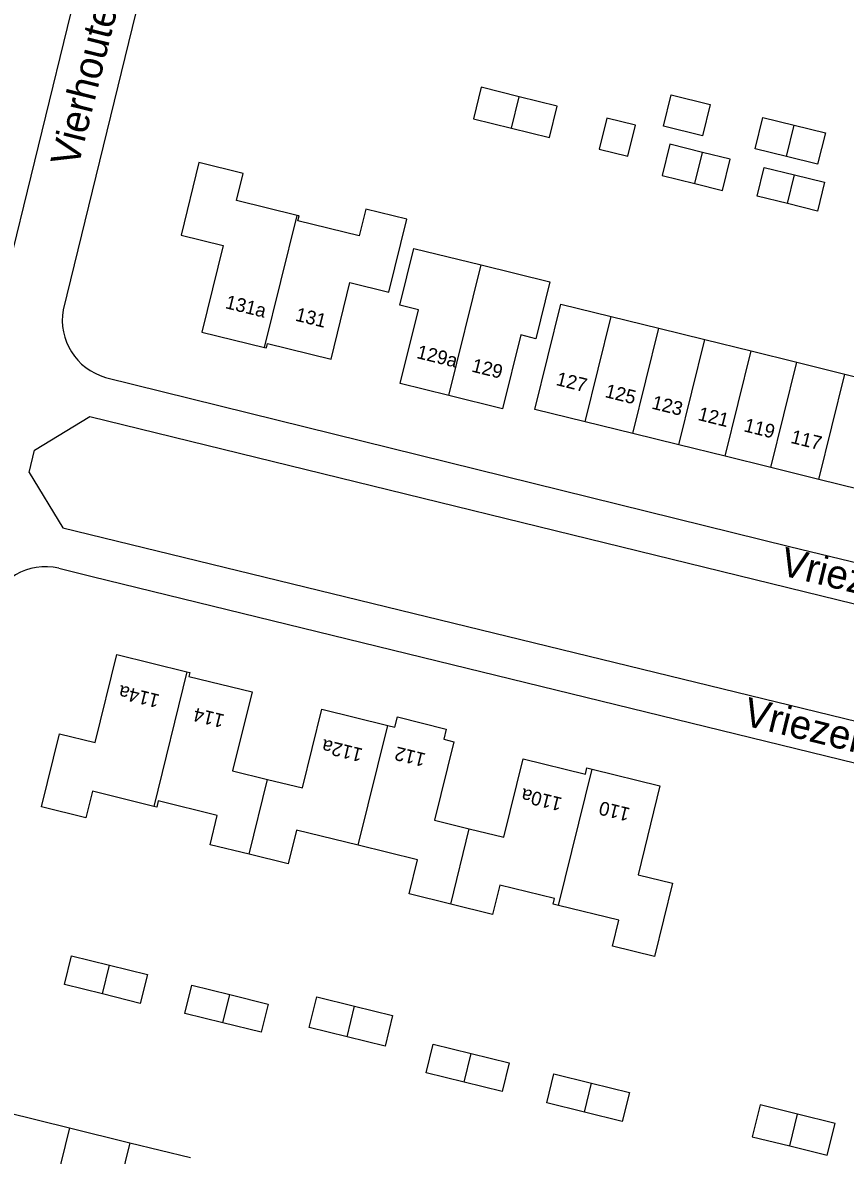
# Model space of a CAD drawing. Extents: x 125000 to 129004, y 397500 to 399008.
# Drawn here: x 126266.4 to 126338.2, y 398005.2 to 398104 of the extents above; entities that cross this region are included whole.
import ezdxf

# ---------------------------------------------------------------- set-up
doc = ezdxf.new("R2010")
doc.units = 0
for name, color, linetype in [('gg-anno-openbare ruimte label', 7, 'Continuous'), ('gg-knt-plantopografie kant verharding', 7, 'Continuous'), ('gt-anno-plantopografie huisnummer', 7, 'Continuous'), ('gt-bbg-plantopografie pand', 7, 'Continuous'), ('gt-bbg-plantopografie tussenscheiding', 7, 'Continuous')]:
    doc.layers.add(name, color=color, linetype=linetype)

msp = doc.modelspace()

# ---------------------------------------------------------------- linework, layer by layer
at = {"layer": 'gg-knt-plantopografie kant verharding'}
for p, q in [((126277.226, 398131.75), (126264.632, 398080.268)), ((126282.568, 398130.443), (126269.974, 398078.961)), ((126273.678, 398073.062), (126333.357, 398058.308)), ((126267.488, 398066.706), (126272.318, 398069.637)), ((126272.318, 398069.637), (126410.082, 398035.865)), ((126267.014, 398064.768), (126267.488, 398066.706)), ((126267.014, 398064.768), (126269.955, 398059.92)), ((126269.955, 398059.92), (126406.783, 398026.576)), ((126333.357, 398058.308), (126363.882, 398050.841)), ((126269.603, 398056.403), (126272.517, 398055.69)), ((126272.517, 398055.69), (126341.244, 398038.878))]:
    msp.add_line(p, q, dxfattribs=at)
for centre, radius, start, end in [((126275.098, 398078.066), 5.201, 170.09045, 254.15922), ((126268.415, 398051.546), 5, 76.25011, 166.24717)]:
    msp.add_arc(centre, radius, start, end, dxfattribs=at)
at = {"layer": 'gt-bbg-plantopografie pand'}
for p, q in [((126317.798, 398078.372), (126321.945, 398077.349)), ((126321.945, 398077.349), (126325.957, 398076.36)), ((126325.957, 398076.36), (126330.003, 398075.363)), ((126330.003, 398075.363), (126333.981, 398074.382)), ((126333.981, 398074.382), (126338.183, 398073.346)), ((126319.679, 398068.159), (126315.532, 398069.181)), ((126323.691, 398067.17), (126319.679, 398068.159)), ((126327.737, 398066.172), (126323.691, 398067.17)), ((126331.715, 398065.192), (126327.737, 398066.172)), ((126335.917, 398064.156), (126331.715, 398065.192)), ((126270.711, 398022.6), (126274.022, 398021.784)), ((126281.192, 398020.028), (126284.531, 398019.205)), ((126292.1, 398019.006), (126295.41, 398018.19)), ((126302.258, 398014.887), (126305.576, 398014.069)), ((126312.795, 398012.297), (126316.09, 398011.485)), ((126334.062, 398008.774), (126330.796, 398009.579)), ((126264.999, 398008.938), (126270.529, 398007.575)), ((126270.529, 398007.575), (126275.785, 398006.279)), ((126275.785, 398006.279), (126281.075, 398004.975))]:
    msp.add_line(p, q, dxfattribs=at)
for points in [[(126309.768, 398097.552), (126306.458, 398098.378), (126305.781, 398095.633), (126309.093, 398094.817)], [(126309.093, 398094.817), (126312.406, 398094), (126313.078, 398096.726), (126309.768, 398097.552)], [(126322.36, 398094.992), (126323.032, 398097.717), (126326.44, 398096.877), (126325.766, 398094.143), (126322.36, 398094.992)], [(126317.412, 398095.693), (126316.743, 398092.979), (126319.256, 398092.359), (126319.926, 398095.073), (126317.412, 398095.693)], [(126333.08, 398092.332), (126330.346, 398092.998), (126331.024, 398095.747), (126333.755, 398095.074)], [(126333.755, 398095.074), (126336.487, 398094.4), (126335.813, 398091.667), (126333.08, 398092.332)], [(126325.76, 398092.694), (126322.907, 398093.398), (126322.237, 398090.683), (126325.091, 398089.98)], [(126325.091, 398089.98), (126327.521, 398089.381), (126328.19, 398092.095), (126325.76, 398092.694)], [(126290.387, 398087.187), (126285.114, 398088.487), (126285.696, 398090.847), (126281.828, 398091.801), (126280.266, 398085.465), (126283.944, 398084.558), (126282.086, 398077.019), (126287.548, 398075.672)], [(126333.167, 398088.224), (126330.538, 398088.872), (126331.156, 398091.379), (126333.785, 398090.731)], [(126333.785, 398090.731), (126336.413, 398090.083), (126335.795, 398087.576), (126333.167, 398088.224)], [(126287.548, 398075.672), (126287.72, 398075.63), (126287.818, 398076.025), (126293.353, 398074.66), (126295, 398081.337), (126298.386, 398080.502), (126299.955, 398086.867), (126296.384, 398087.747), (126295.808, 398085.412), (126290.457, 398086.731), (126290.559, 398087.144), (126290.387, 398087.187)], [(126303.627, 398071.471), (126299.396, 398072.514), (126300.985, 398078.961), (126299.368, 398079.359), (126300.589, 398084.314), (126306.438, 398082.872)], [(126306.438, 398082.872), (126312.441, 398081.392), (126311.219, 398076.438), (126309.905, 398076.762), (126308.316, 398070.315), (126303.627, 398071.471)], [(126315.532, 398069.181), (126311.143, 398070.263), (126313.409, 398079.453), (126317.798, 398078.372)], [(126338.183, 398073.346), (126343.498, 398072.036), (126341.232, 398062.845), (126335.917, 398064.156)], [(126277.877, 398035.626), (126272.53, 398036.944), (126271.961, 398034.637), (126268.078, 398035.594), (126269.65, 398041.97), (126272.757, 398041.204), (126274.649, 398048.876), (126280.771, 398047.367)], [(126280.771, 398047.367), (126281.033, 398047.302), (126280.952, 398046.974), (126286.459, 398045.616), (126284.763, 398038.737), (126287.813, 398037.985)], [(126287.813, 398037.985), (126290.862, 398037.233), (126292.558, 398044.112), (126298.311, 398042.694)], [(126298.311, 398042.694), (126298.922, 398042.544), (126299.14, 398043.428), (126303.408, 398042.375), (126303.19, 398041.491), (126304.074, 398041.273), (126302.386, 398034.423), (126305.41, 398033.677)], [(126305.41, 398033.677), (126308.434, 398032.932), (126310.123, 398039.782), (126315.542, 398038.446), (126315.673, 398038.98), (126316.142, 398038.864)], [(126316.142, 398038.864), (126322.053, 398037.407), (126320.145, 398029.667), (126323.138, 398028.93), (126321.562, 398022.536), (126317.918, 398023.435), (126318.473, 398025.686), (126313.213, 398026.983)], [(126286.198, 398031.444), (126282.793, 398032.284), (126283.423, 398034.839), (126278.274, 398036.108), (126278.139, 398035.561), (126277.877, 398035.626)], [(126295.731, 398032.232), (126290.333, 398033.562), (126289.604, 398030.604), (126286.198, 398031.444)], [(126303.803, 398027.104), (126300.155, 398028.003), (126300.884, 398030.961), (126295.731, 398032.232)], [(126313.213, 398026.983), (126312.744, 398027.099), (126312.863, 398027.581), (126308.082, 398028.76), (126307.452, 398026.204), (126303.803, 398027.104)], [(126273.399, 398019.256), (126270.088, 398020.073), (126270.711, 398022.6)], [(126274.022, 398021.784), (126277.334, 398020.967), (126276.711, 398018.44), (126273.399, 398019.256)], [(126283.923, 398016.739), (126280.584, 398017.562), (126281.192, 398020.028)], [(126284.531, 398019.205), (126287.869, 398018.382), (126287.261, 398015.916), (126283.923, 398016.739)], [(126294.752, 398015.519), (126291.441, 398016.335), (126292.1, 398019.006)], [(126295.41, 398018.19), (126298.721, 398017.374), (126298.062, 398014.703), (126294.752, 398015.519)], [(126304.957, 398011.557), (126301.639, 398012.375), (126302.258, 398014.887)], [(126305.576, 398014.069), (126308.894, 398013.251), (126308.275, 398010.739), (126304.957, 398011.557)], [(126315.466, 398008.954), (126312.171, 398009.766), (126312.795, 398012.297)], [(126316.09, 398011.485), (126319.384, 398010.673), (126318.761, 398008.142), (126315.466, 398008.954)], [(126330.796, 398009.579), (126330.112, 398006.803), (126333.378, 398005.997)], [(126333.378, 398005.997), (126336.645, 398005.192), (126337.329, 398007.969), (126334.062, 398008.774)]]:
    msp.add_lwpolyline(points, dxfattribs=at)
at = {"layer": 'gt-bbg-plantopografie tussenscheiding'}
for p, q in [((126309.093, 398094.817), (126309.768, 398097.552)), ((126333.08, 398092.332), (126333.755, 398095.074)), ((126325.091, 398089.98), (126325.76, 398092.694)), ((126333.167, 398088.224), (126333.785, 398090.731)), ((126287.548, 398075.672), (126290.387, 398087.187)), ((126303.627, 398071.471), (126306.438, 398082.872)), ((126315.532, 398069.181), (126317.798, 398078.372)), ((126319.679, 398068.159), (126321.945, 398077.349)), ((126323.691, 398067.17), (126325.957, 398076.36)), ((126327.737, 398066.172), (126330.003, 398075.363)), ((126331.715, 398065.192), (126333.981, 398074.382)), ((126335.917, 398064.156), (126338.183, 398073.346)), ((126280.771, 398047.367), (126277.877, 398035.626)), ((126295.731, 398032.232), (126298.311, 398042.694)), ((126286.198, 398031.444), (126287.813, 398037.985)), ((126313.213, 398026.983), (126316.142, 398038.864)), ((126303.803, 398027.104), (126305.41, 398033.677)), ((126273.399, 398019.256), (126274.022, 398021.784)), ((126283.923, 398016.739), (126284.531, 398019.205)), ((126294.752, 398015.519), (126295.41, 398018.19)), ((126304.957, 398011.557), (126305.576, 398014.069)), ((126315.466, 398008.954), (126316.09, 398011.485)), ((126333.378, 398005.997), (126334.062, 398008.774)), ((126270.529, 398007.575), (126268.138, 397997.875)), ((126275.785, 398006.279), (126273.394, 397996.579))]:
    msp.add_line(p, q, dxfattribs=at)

# ---------------------------------------------------------------- texts
at = {"layer": 'gg-anno-openbare ruimte label'}
for s, rotation, p in [('Vierhoutenstraat', 76, (126271.275, 398091.315)), ('Vriezenveenstraat', 346.2, (126332.404, 398055.86)), ('Vriezenveenstraat', 346.2, (126329.197, 398042.751))]:
    msp.add_text(s, height=2.5, rotation=rotation, dxfattribs=at).set_placement(p)
at = {"layer": 'gt-anno-plantopografie huisnummer'}
for s, rotation, p in [('131a', 346.15556, (126284.057, 398079.108)), ('131', 346.15556, (126290.166, 398078.021)), ('129a', 346.15556, (126300.752, 398074.755)), ('129', 346.15556, (126305.552, 398073.572)), ('127', 346.15556, (126312.918, 398072.4)), ('125', 346.15556, (126317.186, 398071.348)), ('123', 346.15556, (126321.266, 398070.342)), ('121', 346.15556, (126325.295, 398069.349)), ('119', 346.15556, (126329.307, 398068.36)), ('117', 346.15556, (126333.397, 398067.352)), ('114a', 166.15556, (126278.469, 398045.359)), ('114', 166.15556, (126284.125, 398043.616)), ('112a', 166.15556, (126296.194, 398040.641)), ('112', 166.15556, (126301.694, 398040.223)), ('110a', 166.15556, (126313.592, 398036.352)), ('110', 166.15556, (126319.517, 398035.457))]:
    msp.add_text(s, height=1.2, rotation=rotation, dxfattribs=at).set_placement(p)

doc.saveas('drawing.dxf')
